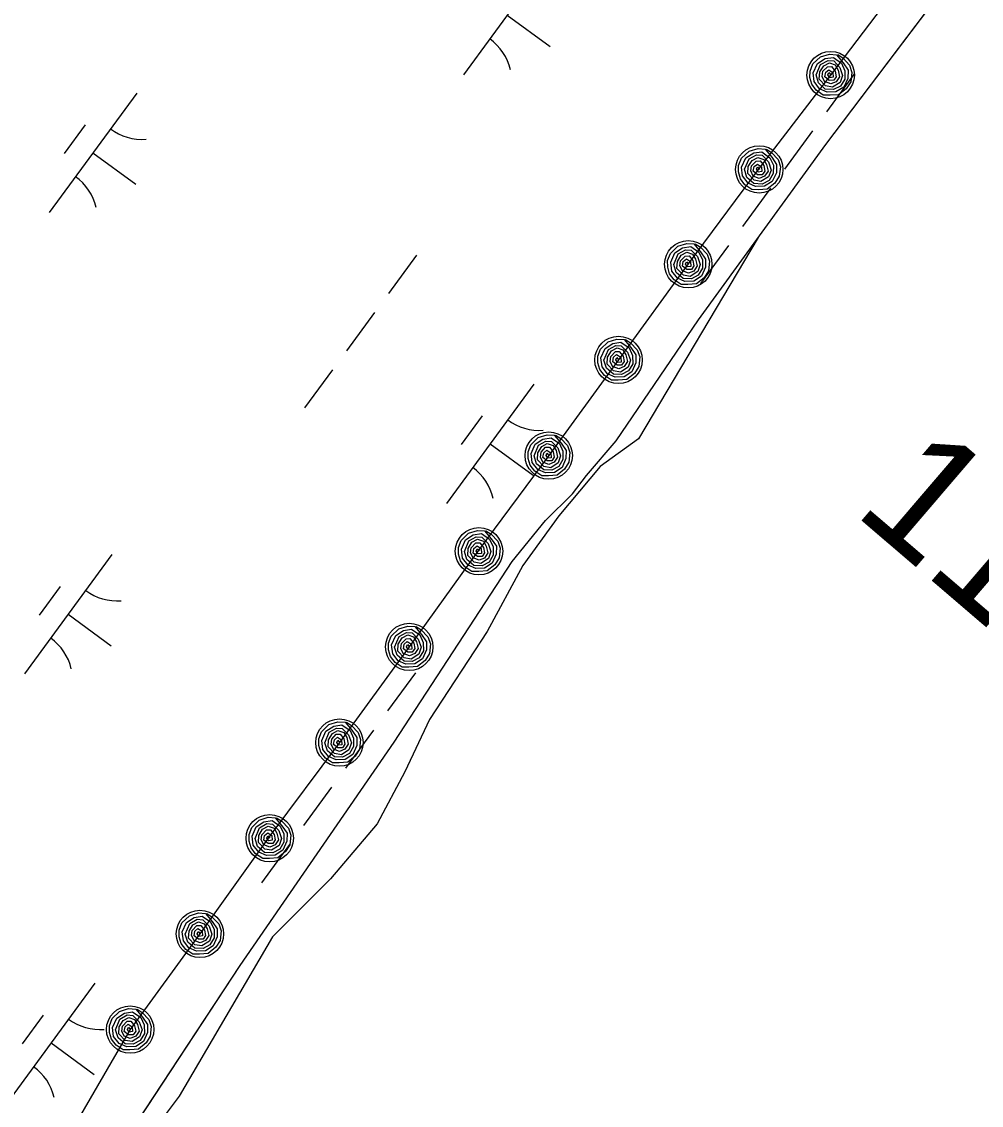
# Model space of a CAD drawing. Extents: x 3905714 to 3926767, y 183354 to 205755.
# Drawn here: x 3913466.1 to 3913790.2, y 189917.9 to 190284 of the extents above; entities that cross this region are included whole.
import ezdxf

# ---------------------------------------------------------------- set-up
doc = ezdxf.new("R2010")
doc.units = 0
for name, color, linetype in [('V-RIVR-EDGE', 7, 'Continuous'), ('V-RRAP-FSHR', 7, 'Continuous'), ('V-STRM-FMON', 7, 'Continuous'), ('V-TOPO-SHOR', 7, 'Continuous'), ('V-WETL-SWMP', 7, 'Continuous')]:
    doc.layers.add(name, color=color, linetype=linetype)

msp = doc.modelspace()

# ---------------------------------------------------------------- linework, layer by layer
at = {"layer": 'V-RIVR-EDGE'}
msp.add_lwpolyline([(3913714.9, 190211.05), (3913674.43, 190143.01), (3913661.43, 190133.72), (3913647.49, 190117), (3913635.41, 190100.27), (3913623.33, 190077.97), (3913603.81, 190048.23), (3913595.45, 190030.58), (3913586.16, 190012.93), (3913570.36, 189994.34), (3913550.85, 189974.83), (3913519.26, 189920.93), (3913485.8, 189876.33)], dxfattribs=at)
at = {"layer": 'V-RRAP-FSHR'}
for points in [[(3913763.48, 190297.84), (3913739.34, 190265.94), (3913715.21, 190234.45), (3913691.25, 190202.14), (3913667.68, 190169.69), (3913644.12, 190137.38), (3913620.55, 190105.55), (3913596.98, 190072.73), (3913573.41, 190040.41), (3913549.85, 190008.95), (3913526.28, 189975.78), (3913502.71, 189943.46), (3913482.62, 189908.95), (3913463.81, 189873.66), (3913444.99, 189838.36), (3913426.17, 189803.62), (3913407.35, 189767.76), (3913388.54, 189732.47), (3913369.82, 189697.12), (3913353.38, 189660.66), (3913336.93, 189624.19), (3913321.88, 189587.15), (3913307.55, 189549.8)], [(3913741.79, 190272.84), (3913743.52, 190271.68), (3913745.73, 190269.27), (3913746.51, 190266.81), (3913746.12, 190263.63), (3913744.62, 190261.31), (3913742.03, 190259.24), (3913739.12, 190259.09), (3913736.85, 190259.19), (3913734.5, 190260.79), (3913732.99, 190262.81), (3913732.36, 190265.08), (3913732.39, 190267.3), (3913733.35, 190269.73), (3913735.9, 190272.09), (3913738.95, 190273.01), (3913741.34, 190272.78), (3913743.58, 190270.06), (3913745.23, 190267.6), (3913745.14, 190264.81), (3913743.77, 190261.88), (3913741.14, 190260.24), (3913738.12, 190260.14), (3913735.56, 190261.27), (3913733.74, 190263.75), (3913733.41, 190266.71), (3913734.86, 190269.84), (3913737.49, 190271.52), (3913740.25, 190271.88), (3913742.99, 190269.92), (3913744.13, 190267.4), (3913744.11, 190264.56), (3913742.66, 190262.21), (3913740.3, 190261.02), (3913737.54, 190261.16), (3913735.2, 190263.26), (3913734.41, 190265.99), (3913735.96, 190269.55), (3913738.47, 190270.88), (3913740.37, 190270.73), (3913742.46, 190268.49), (3913743.36, 190265.75), (3913742.51, 190263.46), (3913739.93, 190261.85), (3913737.61, 190262.32), (3913735.5, 190264.58), (3913735.67, 190266.98), (3913737.02, 190269.01), (3913738.93, 190270.02), (3913740.88, 190269.35), (3913741.83, 190267.61), (3913742.33, 190265.36), (3913741.17, 190263.63), (3913739.35, 190262.92), (3913737.31, 190263.72), (3913736.49, 190265.45), (3913736.75, 190267.2), (3913738.33, 190268.75), (3913739.66, 190268.81), (3913740.88, 190267.22), (3913741.2, 190265.33), (3913740.36, 190264.17), (3913738.8, 190264.14), (3913737.36, 190265.34), (3913737.66, 190266.95), (3913738.72, 190267.76), (3913740.09, 190266.86), (3913740.17, 190265.23), (3913739.01, 190265.04), (3913738.43, 190266.03), (3913738.77, 190266.81), (3913739.38, 190265.97)], [(3913717.66, 190240.95), (3913719.38, 190239.79), (3913721.6, 190237.38), (3913722.38, 190234.92), (3913721.98, 190231.73), (3913720.49, 190229.41), (3913717.89, 190227.34), (3913714.99, 190227.19), (3913712.72, 190227.29), (3913710.37, 190228.89), (3913708.85, 190230.91), (3913708.23, 190233.19), (3913708.25, 190235.4), (3913709.21, 190237.83), (3913711.77, 190240.19), (3913714.81, 190241.12), (3913717.21, 190240.88), (3913719.44, 190238.17), (3913721.1, 190235.7), (3913721, 190232.91), (3913719.63, 190229.98), (3913717, 190228.35), (3913713.98, 190228.24), (3913711.43, 190229.37), (3913709.6, 190231.85), (3913709.27, 190234.82), (3913710.72, 190237.94), (3913713.35, 190239.62), (3913716.12, 190239.98), (3913718.85, 190238.02), (3913720, 190235.51), (3913719.97, 190232.66), (3913718.52, 190230.31), (3913716.16, 190229.13), (3913713.4, 190229.27), (3913711.07, 190231.37), (3913710.27, 190234.1), (3913711.83, 190237.65), (3913714.33, 190238.98), (3913716.24, 190238.83), (3913718.32, 190236.59), (3913719.22, 190233.85), (3913718.37, 190231.56), (3913715.79, 190229.95), (3913713.47, 190230.43), (3913711.37, 190232.68), (3913711.53, 190235.09), (3913712.88, 190237.11), (3913714.79, 190238.13), (3913716.74, 190237.46), (3913717.69, 190235.71), (3913718.19, 190233.46), (3913717.03, 190231.73), (3913715.21, 190231.02), (3913713.18, 190231.83), (3913712.35, 190233.55), (3913712.61, 190235.3), (3913714.19, 190236.85), (3913715.52, 190236.91), (3913716.74, 190235.33), (3913717.07, 190233.43), (3913716.23, 190232.27), (3913714.66, 190232.24), (3913713.22, 190233.44), (3913713.52, 190235.05), (3913714.58, 190235.86), (3913715.96, 190234.97), (3913716.04, 190233.33), (3913714.87, 190233.15), (3913714.3, 190234.13), (3913714.63, 190234.91), (3913715.25, 190234.08)], [(3913693.58, 190208.96), (3913695.32, 190207.83), (3913697.58, 190205.46), (3913698.4, 190203.01), (3913698.06, 190199.82), (3913696.61, 190197.48), (3913694.05, 190195.36), (3913691.15, 190195.15), (3913688.88, 190195.22), (3913686.5, 190196.77), (3913684.95, 190198.77), (3913684.29, 190201.03), (3913684.27, 190203.25), (3913685.19, 190205.7), (3913687.7, 190208.1), (3913690.73, 190209.08), (3913693.13, 190208.89), (3913695.41, 190206.21), (3913697.11, 190203.77), (3913697.07, 190200.98), (3913695.75, 190198.03), (3913693.14, 190196.35), (3913690.13, 190196.19), (3913687.55, 190197.27), (3913685.68, 190199.72), (3913685.31, 190202.68), (3913686.7, 190205.83), (3913689.29, 190207.55), (3913692.06, 190207.97), (3913694.83, 190206.05), (3913696.01, 190203.56), (3913696.04, 190200.72), (3913694.63, 190198.34), (3913692.29, 190197.11), (3913689.53, 190197.21), (3913687.16, 190199.26), (3913686.31, 190201.98), (3913687.81, 190205.56), (3913690.29, 190206.94), (3913692.2, 190206.82), (3913694.32, 190204.61), (3913695.27, 190201.89), (3913694.46, 190199.59), (3913691.91, 190197.93), (3913689.58, 190198.36), (3913687.43, 190200.58), (3913687.56, 190202.99), (3913688.87, 190205.04), (3913690.76, 190206.09), (3913692.72, 190205.45), (3913693.71, 190203.72), (3913694.25, 190201.48), (3913693.12, 190199.74), (3913691.31, 190198.99), (3913689.26, 190199.76), (3913688.41, 190201.47), (3913688.63, 190203.22), (3913690.19, 190204.8), (3913691.51, 190204.89), (3913692.76, 190203.32), (3913693.12, 190201.43), (3913692.3, 190200.26), (3913690.74, 190200.2), (3913689.28, 190201.37), (3913689.55, 190202.99), (3913690.59, 190203.82), (3913691.98, 190202.95), (3913692.09, 190201.31), (3913690.93, 190201.11), (3913690.34, 190202.08), (3913690.66, 190202.87), (3913691.29, 190202.05)], [(3913670.01, 190176.64), (3913671.76, 190175.51), (3913674.01, 190173.14), (3913674.83, 190170.69), (3913674.5, 190167.5), (3913673.04, 190165.16), (3913670.48, 190163.04), (3913667.58, 190162.83), (3913665.31, 190162.9), (3913662.93, 190164.45), (3913661.39, 190166.45), (3913660.72, 190168.71), (3913660.71, 190170.93), (3913661.62, 190173.38), (3913664.13, 190175.78), (3913667.16, 190176.76), (3913669.56, 190176.57), (3913671.84, 190173.89), (3913673.54, 190171.45), (3913673.5, 190168.66), (3913672.18, 190165.71), (3913669.58, 190164.03), (3913666.56, 190163.87), (3913663.99, 190164.95), (3913662.12, 190167.4), (3913661.74, 190170.36), (3913663.13, 190173.51), (3913665.73, 190175.24), (3913668.49, 190175.65), (3913671.26, 190173.74), (3913672.45, 190171.24), (3913672.47, 190168.4), (3913671.06, 190166.02), (3913668.72, 190164.79), (3913665.96, 190164.89), (3913663.59, 190166.94), (3913662.75, 190169.66), (3913664.24, 190173.24), (3913666.72, 190174.62), (3913668.63, 190174.49), (3913670.75, 190172.29), (3913671.7, 190169.57), (3913670.89, 190167.27), (3913668.34, 190165.61), (3913666.01, 190166.05), (3913663.87, 190168.26), (3913663.99, 190170.67), (3913665.3, 190172.72), (3913667.19, 190173.77), (3913669.16, 190173.13), (3913670.14, 190171.4), (3913670.68, 190169.16), (3913669.55, 190167.42), (3913667.74, 190166.67), (3913665.69, 190167.44), (3913664.84, 190169.15), (3913665.06, 190170.9), (3913666.62, 190172.49), (3913667.95, 190172.57), (3913669.2, 190171), (3913669.55, 190169.11), (3913668.73, 190167.94), (3913667.17, 190167.88), (3913665.71, 190169.05), (3913665.98, 190170.67), (3913667.02, 190171.5), (3913668.42, 190170.63), (3913668.53, 190168.99), (3913667.36, 190168.79), (3913666.77, 190169.77), (3913667.09, 190170.55), (3913667.72, 190169.73)], [(3913646.44, 190144.32), (3913648.19, 190143.19), (3913650.45, 190140.82), (3913651.27, 190138.37), (3913650.93, 190135.18), (3913649.48, 190132.84), (3913646.92, 190130.72), (3913644.02, 190130.52), (3913641.75, 190130.58), (3913639.37, 190132.13), (3913637.82, 190134.13), (3913637.15, 190136.39), (3913637.14, 190138.61), (3913638.05, 190141.06), (3913640.57, 190143.46), (3913643.6, 190144.44), (3913645.99, 190144.25), (3913648.27, 190141.57), (3913649.98, 190139.13), (3913649.93, 190136.34), (3913648.61, 190133.39), (3913646.01, 190131.71), (3913643, 190131.55), (3913640.42, 190132.63), (3913638.55, 190135.08), (3913638.17, 190138.04), (3913639.56, 190141.19), (3913642.16, 190142.92), (3913644.92, 190143.33), (3913647.69, 190141.42), (3913648.88, 190138.92), (3913648.91, 190136.08), (3913647.5, 190133.7), (3913645.16, 190132.47), (3913642.4, 190132.57), (3913640.02, 190134.62), (3913639.18, 190137.34), (3913640.67, 190140.92), (3913643.16, 190142.3), (3913645.06, 190142.18), (3913647.19, 190139.98), (3913648.13, 190137.25), (3913647.32, 190134.95), (3913644.78, 190133.29), (3913642.45, 190133.73), (3913640.3, 190135.94), (3913640.42, 190138.35), (3913641.74, 190140.4), (3913643.62, 190141.45), (3913645.59, 190140.81), (3913646.57, 190139.08), (3913647.11, 190136.84), (3913645.98, 190135.1), (3913644.17, 190134.35), (3913642.12, 190135.12), (3913641.27, 190136.83), (3913641.5, 190138.58), (3913643.05, 190140.17), (3913644.38, 190140.25), (3913645.63, 190138.68), (3913645.99, 190136.79), (3913645.17, 190135.62), (3913643.6, 190135.56), (3913642.14, 190136.74), (3913642.41, 190138.35), (3913643.46, 190139.18), (3913644.85, 190138.31), (3913644.96, 190136.67), (3913643.8, 190136.47), (3913643.2, 190137.45), (3913643.52, 190138.23), (3913644.15, 190137.41)], [(3913622.87, 190112), (3913624.62, 190110.87), (3913626.88, 190108.5), (3913627.7, 190106.05), (3913627.36, 190102.86), (3913625.91, 190100.52), (3913623.35, 190098.4), (3913620.45, 190098.2), (3913618.18, 190098.26), (3913615.8, 190099.81), (3913614.25, 190101.81), (3913613.58, 190104.07), (3913613.57, 190106.29), (3913614.48, 190108.74), (3913617, 190111.14), (3913620.03, 190112.12), (3913622.42, 190111.93), (3913624.71, 190109.25), (3913626.41, 190106.81), (3913626.36, 190104.02), (3913625.05, 190101.07), (3913622.44, 190099.39), (3913619.43, 190099.23), (3913616.85, 190100.31), (3913614.98, 190102.76), (3913614.6, 190105.72), (3913615.99, 190108.87), (3913618.59, 190110.6), (3913621.35, 190111.01), (3913624.12, 190109.1), (3913625.31, 190106.6), (3913625.34, 190103.76), (3913623.93, 190101.38), (3913621.59, 190100.15), (3913618.83, 190100.25), (3913616.46, 190102.3), (3913615.61, 190105.02), (3913617.1, 190108.6), (3913619.59, 190109.98), (3913621.49, 190109.86), (3913623.62, 190107.65), (3913624.57, 190104.93), (3913623.75, 190102.63), (3913621.21, 190100.97), (3913618.88, 190101.4), (3913616.73, 190103.62), (3913616.86, 190106.03), (3913618.17, 190108.08), (3913620.06, 190109.13), (3913622.02, 190108.49), (3913623, 190106.76), (3913623.54, 190104.52), (3913622.41, 190102.77), (3913620.6, 190102.03), (3913618.56, 190102.8), (3913617.7, 190104.51), (3913617.93, 190106.26), (3913619.48, 190107.85), (3913620.81, 190107.93), (3913622.06, 190106.36), (3913622.42, 190104.47), (3913621.6, 190103.3), (3913620.04, 190103.24), (3913618.58, 190104.42), (3913618.85, 190106.03), (3913619.89, 190106.86), (3913621.28, 190105.99), (3913621.39, 190104.35), (3913620.23, 190104.15), (3913619.64, 190105.12), (3913619.95, 190105.91), (3913620.58, 190105.09)], [(3913599.31, 190079.68), (3913601.05, 190078.55), (3913603.31, 190076.18), (3913604.13, 190073.73), (3913603.79, 190070.54), (3913602.34, 190068.2), (3913599.78, 190066.08), (3913596.88, 190065.88), (3913594.61, 190065.94), (3913592.23, 190067.49), (3913590.68, 190069.49), (3913590.02, 190071.75), (3913590, 190073.97), (3913590.92, 190076.42), (3913593.43, 190078.82), (3913596.46, 190079.8), (3913598.86, 190079.61), (3913601.14, 190076.93), (3913602.84, 190074.49), (3913602.8, 190071.7), (3913601.48, 190068.75), (3913598.87, 190067.07), (3913595.86, 190066.91), (3913593.28, 190067.99), (3913591.41, 190070.44), (3913591.03, 190073.4), (3913592.43, 190076.55), (3913595.02, 190078.27), (3913597.79, 190078.69), (3913600.56, 190076.77), (3913601.74, 190074.28), (3913601.77, 190071.44), (3913600.36, 190069.06), (3913598.02, 190067.83), (3913595.26, 190067.93), (3913592.89, 190069.98), (3913592.04, 190072.7), (3913593.54, 190076.28), (3913596.02, 190077.66), (3913597.93, 190077.54), (3913600.05, 190075.33), (3913601, 190072.61), (3913600.19, 190070.31), (3913597.64, 190068.65), (3913595.31, 190069.08), (3913593.16, 190071.3), (3913593.29, 190073.71), (3913594.6, 190075.76), (3913596.49, 190076.81), (3913598.45, 190076.17), (3913599.44, 190074.44), (3913599.98, 190072.2), (3913598.85, 190070.46), (3913597.04, 190069.71), (3913594.99, 190070.48), (3913594.14, 190072.19), (3913594.36, 190073.94), (3913595.92, 190075.52), (3913597.24, 190075.61), (3913598.49, 190074.04), (3913598.85, 190072.15), (3913598.03, 190070.98), (3913596.47, 190070.92), (3913595.01, 190072.1), (3913595.28, 190073.71), (3913596.32, 190074.54), (3913597.71, 190073.67), (3913597.82, 190072.03), (3913596.66, 190071.83), (3913596.07, 190072.81), (3913596.39, 190073.59), (3913597.02, 190072.77)], [(3913575.74, 190047.36), (3913577.49, 190046.23), (3913579.74, 190043.86), (3913580.56, 190041.41), (3913580.23, 190038.22), (3913578.77, 190035.88), (3913576.21, 190033.76), (3913573.31, 190033.56), (3913571.04, 190033.62), (3913568.66, 190035.17), (3913567.12, 190037.17), (3913566.45, 190039.43), (3913566.44, 190041.65), (3913567.35, 190044.1), (3913569.86, 190046.5), (3913572.89, 190047.48), (3913575.29, 190047.29), (3913577.57, 190044.61), (3913579.27, 190042.18), (3913579.23, 190039.38), (3913577.91, 190036.43), (3913575.31, 190034.75), (3913572.29, 190034.59), (3913569.72, 190035.67), (3913567.85, 190038.12), (3913567.47, 190041.08), (3913568.86, 190044.23), (3913571.46, 190045.96), (3913574.22, 190046.37), (3913576.99, 190044.46), (3913578.18, 190041.96), (3913578.2, 190039.12), (3913576.79, 190036.74), (3913574.45, 190035.52), (3913571.7, 190035.61), (3913569.32, 190037.66), (3913568.48, 190040.38), (3913569.97, 190043.96), (3913572.45, 190045.34), (3913574.36, 190045.22), (3913576.48, 190043.02), (3913577.43, 190040.3), (3913576.62, 190037.99), (3913574.07, 190036.33), (3913571.74, 190036.77), (3913569.6, 190038.98), (3913569.72, 190041.39), (3913571.03, 190043.44), (3913572.92, 190044.49), (3913574.89, 190043.85), (3913575.87, 190042.12), (3913576.41, 190039.88), (3913575.28, 190038.14), (3913573.47, 190037.39), (3913571.42, 190038.16), (3913570.57, 190039.87), (3913570.79, 190041.62), (3913572.35, 190043.21), (3913573.68, 190043.29), (3913574.93, 190041.72), (3913575.28, 190039.83), (3913574.46, 190038.66), (3913572.9, 190038.6), (3913571.44, 190039.77), (3913571.71, 190041.39), (3913572.75, 190042.22), (3913574.15, 190041.35), (3913574.26, 190039.71), (3913573.09, 190039.51), (3913572.5, 190040.49), (3913572.82, 190041.27), (3913573.45, 190040.45)], [(3913552.17, 190015.04), (3913553.92, 190013.91), (3913556.18, 190011.54), (3913557, 190009.09), (3913556.66, 190005.9), (3913555.21, 190003.56), (3913552.65, 190001.44), (3913549.75, 190001.24), (3913547.48, 190001.3), (3913545.1, 190002.85), (3913543.55, 190004.85), (3913542.88, 190007.11), (3913542.87, 190009.33), (3913543.78, 190011.78), (3913546.3, 190014.18), (3913549.33, 190015.16), (3913551.72, 190014.97), (3913554, 190012.29), (3913555.71, 190009.86), (3913555.66, 190007.06), (3913554.34, 190004.11), (3913551.74, 190002.43), (3913548.73, 190002.27), (3913546.15, 190003.35), (3913544.28, 190005.8), (3913543.9, 190008.76), (3913545.29, 190011.91), (3913547.89, 190013.64), (3913550.65, 190014.05), (3913553.42, 190012.14), (3913554.61, 190009.64), (3913554.64, 190006.8), (3913553.23, 190004.42), (3913550.89, 190003.2), (3913548.13, 190003.29), (3913545.75, 190005.34), (3913544.91, 190008.06), (3913546.4, 190011.64), (3913548.89, 190013.02), (3913550.79, 190012.9), (3913552.92, 190010.7), (3913553.86, 190007.98), (3913553.05, 190005.67), (3913550.51, 190004.02), (3913548.18, 190004.45), (3913546.03, 190006.66), (3913546.15, 190009.07), (3913547.47, 190011.12), (3913549.35, 190012.17), (3913551.32, 190011.53), (3913552.3, 190009.8), (3913552.84, 190007.56), (3913551.71, 190005.82), (3913549.9, 190005.07), (3913547.85, 190005.84), (3913547, 190007.55), (3913547.23, 190009.3), (3913548.78, 190010.89), (3913550.11, 190010.97), (3913551.36, 190009.4), (3913551.72, 190007.51), (3913550.9, 190006.34), (3913549.33, 190006.28), (3913547.87, 190007.46), (3913548.14, 190009.07), (3913549.19, 190009.9), (3913550.58, 190009.03), (3913550.69, 190007.39), (3913549.53, 190007.19), (3913548.93, 190008.17), (3913549.25, 190008.95), (3913549.88, 190008.13)], [(3913528.6, 189982.72), (3913530.35, 189981.59), (3913532.61, 189979.22), (3913533.43, 189976.77), (3913533.09, 189973.58), (3913531.64, 189971.24), (3913529.08, 189969.12), (3913526.18, 189968.92), (3913523.91, 189968.98), (3913521.53, 189970.53), (3913519.98, 189972.53), (3913519.31, 189974.79), (3913519.3, 189977.01), (3913520.21, 189979.46), (3913522.73, 189981.86), (3913525.76, 189982.84), (3913528.15, 189982.65), (3913530.44, 189979.97), (3913532.14, 189977.54), (3913532.09, 189974.74), (3913530.78, 189971.79), (3913528.17, 189970.11), (3913525.16, 189969.95), (3913522.58, 189971.03), (3913520.71, 189973.48), (3913520.33, 189976.44), (3913521.72, 189979.59), (3913524.32, 189981.32), (3913527.08, 189981.73), (3913529.85, 189979.82), (3913531.04, 189977.32), (3913531.07, 189974.48), (3913529.66, 189972.1), (3913527.32, 189970.88), (3913524.56, 189970.97), (3913522.19, 189973.02), (3913521.34, 189975.74), (3913522.83, 189979.32), (3913525.32, 189980.7), (3913527.22, 189980.58), (3913529.35, 189978.38), (3913530.3, 189975.65), (3913529.48, 189973.35), (3913526.94, 189971.7), (3913524.61, 189972.13), (3913522.46, 189974.34), (3913522.59, 189976.75), (3913523.9, 189978.8), (3913525.79, 189979.85), (3913527.75, 189979.21), (3913528.73, 189977.48), (3913529.27, 189975.24), (3913528.14, 189973.5), (3913526.33, 189972.75), (3913524.29, 189973.52), (3913523.43, 189975.23), (3913523.66, 189976.98), (3913525.21, 189978.57), (3913526.54, 189978.65), (3913527.79, 189977.08), (3913528.15, 189975.19), (3913527.33, 189974.02), (3913525.77, 189973.96), (3913524.31, 189975.14), (3913524.58, 189976.75), (3913525.62, 189977.58), (3913527.01, 189976.71), (3913527.12, 189975.07), (3913525.96, 189974.87), (3913525.37, 189975.85), (3913525.68, 189976.63), (3913526.31, 189975.81)], [(3913505.04, 189950.4), (3913506.78, 189949.27), (3913509.04, 189946.9), (3913509.86, 189944.45), (3913509.52, 189941.26), (3913508.07, 189938.92), (3913505.51, 189936.8), (3913502.61, 189936.6), (3913500.34, 189936.66), (3913497.96, 189938.21), (3913496.41, 189940.21), (3913495.75, 189942.47), (3913495.73, 189944.69), (3913496.65, 189947.14), (3913499.16, 189949.54), (3913502.19, 189950.52), (3913504.59, 189950.33), (3913506.87, 189947.65), (3913508.57, 189945.21), (3913508.53, 189942.42), (3913507.21, 189939.47), (3913504.6, 189937.79), (3913501.59, 189937.63), (3913499.01, 189938.71), (3913497.14, 189941.16), (3913496.76, 189944.12), (3913498.16, 189947.27), (3913500.75, 189949), (3913503.52, 189949.41), (3913506.29, 189947.5), (3913507.47, 189945), (3913507.5, 189942.16), (3913506.09, 189939.78), (3913503.75, 189938.55), (3913500.99, 189938.65), (3913498.62, 189940.7), (3913497.77, 189943.42), (3913499.27, 189947), (3913501.75, 189948.38), (3913503.66, 189948.26), (3913505.78, 189946.06), (3913506.73, 189943.33), (3913505.92, 189941.03), (3913503.37, 189939.38), (3913501.04, 189939.81), (3913498.89, 189942.02), (3913499.02, 189944.43), (3913500.33, 189946.48), (3913502.22, 189947.53), (3913504.18, 189946.89), (3913505.17, 189945.16), (3913505.71, 189942.92), (3913504.58, 189941.18), (3913502.77, 189940.43), (3913500.72, 189941.2), (3913499.87, 189942.91), (3913500.09, 189944.66), (3913501.65, 189946.25), (3913502.97, 189946.33), (3913504.22, 189944.76), (3913504.58, 189942.87), (3913503.76, 189941.7), (3913502.2, 189941.64), (3913500.74, 189942.82), (3913501.01, 189944.43), (3913502.05, 189945.26), (3913503.44, 189944.39), (3913503.55, 189942.75), (3913502.39, 189942.55), (3913501.8, 189943.53), (3913502.12, 189944.31), (3913502.75, 189943.49)]]:
    msp.add_lwpolyline(points, dxfattribs=at)
for centre in [(3913739.34, 190265.94), (3913715.21, 190234.05), (3913691.25, 190202.01), (3913667.68, 190169.69), (3913644.12, 190137.38), (3913620.55, 190105.06), (3913596.98, 190072.74), (3913573.41, 190040.42), (3913549.85, 190008.1), (3913526.28, 189975.78), (3913502.71, 189943.46)]:
    msp.add_circle(centre, 8, dxfattribs=at)
at = {"layer": 'V-TOPO-SHOR'}
msp.add_lwpolyline([(3913481.58, 189876.49), (3913539.86, 189965.13), (3913591.93, 190040.57), (3913631.8, 190101.55), (3913643.02, 190115.45), (3913652.16, 190124.48), (3913656.87, 190130.6), (3913666.85, 190142.41), (3913694.68, 190183.25), (3913737.74, 190242.44), (3913780.54, 190299.13)], dxfattribs=at)
at = {"layer": 'V-WETL-SWMP'}
for p, q in [((3913644.88, 190306.36), (3913615.33, 190266.02)), ((3913737.74, 190242.44), (3913780.54, 190299.13)), ((3913630.11, 190286.19), (3913644.63, 190275.55)), ((3913747.43, 190266.46), (3913737.98, 190253.55)), ((3913504.93, 190259.84), (3913475.38, 190219.51)), ((3913487.48, 190249.07), (3913480.38, 190239.39)), ((3913733.25, 190247.1), (3913723.79, 190234.19)), ((3913694.68, 190183.25), (3913737.74, 190242.44)), ((3913490.15, 190239.67), (3913504.67, 190229.04)), ((3913719.06, 190227.74), (3913709.61, 190214.83)), ((3913599.47, 190205.09), (3913590.01, 190192.18)), ((3913704.88, 190208.38), (3913695.42, 190195.47)), ((3913585.28, 190185.73), (3913575.83, 190172.82)), ((3913666.85, 190142.41), (3913694.68, 190183.25)), ((3913571.1, 190166.37), (3913561.64, 190153.46)), ((3913639.11, 190161.54), (3913609.56, 190121.2)), ((3913621.66, 190150.77), (3913614.56, 190141.09)), ((3913624.33, 190141.37), (3913638.85, 190130.73)), ((3913656.87, 190130.6), (3913666.85, 190142.41)), ((3913652.16, 190124.48), (3913656.87, 190130.6)), ((3913643.02, 190115.45), (3913652.16, 190124.48)), ((3913631.8, 190101.55), (3913643.02, 190115.45)), ((3913496.57, 190103.92), (3913467.02, 190063.59)), ((3913591.93, 190040.57), (3913631.8, 190101.55)), ((3913479.12, 190093.15), (3913472.02, 190083.47)), ((3913481.79, 190083.75), (3913496.31, 190073.12)), ((3913599.12, 190064.02), (3913589.66, 190051.12)), ((3913584.93, 190044.66), (3913575.48, 190031.76)), ((3913539.86, 189965.13), (3913591.93, 190040.57)), ((3913570.75, 190025.3), (3913561.29, 190012.4)), ((3913556.57, 190005.94), (3913547.11, 189993.04)), ((3913481.58, 189876.5), (3913539.86, 189965.13)), ((3913490.79, 189959.1), (3913461.24, 189918.77)), ((3913473.34, 189948.33), (3913466.25, 189938.65)), ((3913476.02, 189938.93), (3913490.54, 189928.29))]:
    msp.add_line(p, q, dxfattribs=at)
for centre, start, end in [((3913613.98, 190263.77), 13, 54.5436), ((3913506.67, 190261.82), 233, 274.5436), ((3913474.02, 190217.25), 13, 54.5436), ((3913640.85, 190163.51), 233, 274.5436), ((3913608.2, 190118.95), 13, 54.5436), ((3913498.31, 190105.89), 233, 274.5436), ((3913465.66, 190061.33), 13, 54.5436), ((3913492.53, 189961.07), 233, 274.5436), ((3913459.89, 189916.51), 13, 54.5436)]:
    msp.add_arc(centre, 17.62, start, end, dxfattribs=at)

# ---------------------------------------------------------------- texts
at = {"layer": 'V-STRM-FMON'}
msp.add_text('11.75R', height=42, rotation=319.4274, dxfattribs=at).set_placement((3913746.51, 190118.22))

doc.saveas('drawing.dxf')
